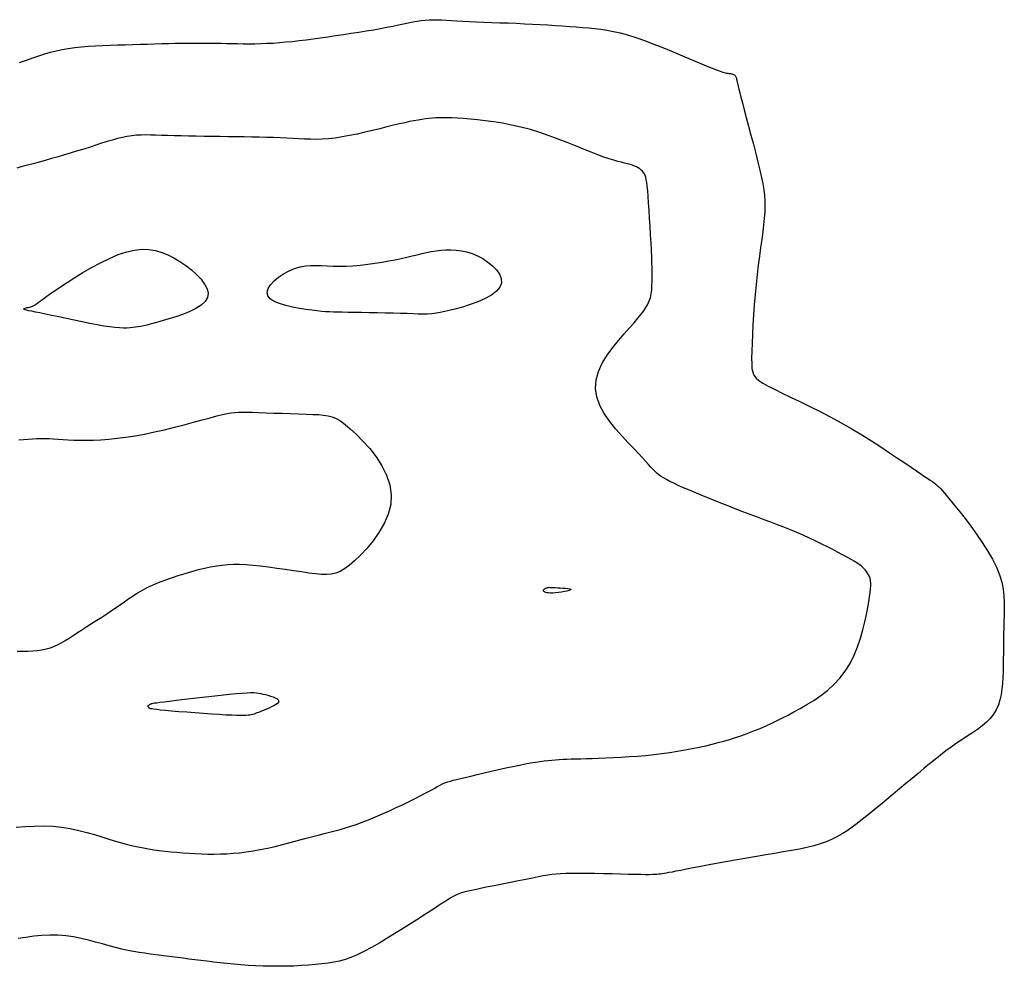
# Model space of a CAD drawing. Header units: millimetres. Extents: x 32690613 to 32693367, y 5343692 to 5344708.
# Tile 291 of 656: x 32692758 to 32692768, y 5343978 to 5343988. Entities that reach past the tile are written whole.
import ezdxf

# ---------------------------------------------------------------- set-up
doc = ezdxf.new("R2010")
doc.units = ezdxf.units.MM
doc.header["$LTSCALE"] = 20
for name, color, linetype in [('02-DGM_HL_493.00', 102, 'Continuous'), ('02-DGM_HL_493.50', 112, 'Continuous'), ('02-DGM_HL_494.00', 122, 'Continuous')]:
    doc.layers.add(name, color=color, linetype=linetype)

msp = doc.modelspace()

# ---------------------------------------------------------------- linework, layer by layer
at = {"layer": '02-DGM_HL_493.00', "elevation": 493, "flags": 128}
msp.add_lwpolyline([(32692757.7635, 5343987.3821), (32692757.8317, 5343987.4061), (32692757.8955, 5343987.4284), (32692757.956, 5343987.4489), (32692758.0144, 5343987.4675), (32692758.0717, 5343987.4842), (32692758.129, 5343987.499), (32692758.1875, 5343987.5118), (32692758.2482, 5343987.5226), (32692758.3119, 5343987.5314), (32692758.3786, 5343987.5384), (32692758.4477, 5343987.544), (32692758.5188, 5343987.5483), (32692758.5914, 5343987.5516), (32692758.6653, 5343987.5543), (32692758.7398, 5343987.5566), (32692758.8145, 5343987.5588), (32692758.8891, 5343987.5611), (32692758.9632, 5343987.5634), (32692759.0364, 5343987.5658), (32692759.1084, 5343987.5681), (32692759.1789, 5343987.5703), (32692759.2476, 5343987.5722), (32692759.314, 5343987.5737), (32692759.3779, 5343987.5749), (32692759.4391, 5343987.5756), (32692759.4978, 5343987.5759), (32692759.5546, 5343987.5758), (32692759.6098, 5343987.5754), (32692759.6641, 5343987.5748), (32692759.7177, 5343987.5739), (32692759.7713, 5343987.573), (32692759.8251, 5343987.5719), (32692759.8797, 5343987.5709), (32692759.9352, 5343987.5699), (32692759.9915, 5343987.5693), (32692760.0489, 5343987.5692), (32692760.1072, 5343987.5696), (32692760.1667, 5343987.5709), (32692760.2273, 5343987.573), (32692760.289, 5343987.5763), (32692760.3521, 5343987.5807), (32692760.4165, 5343987.5863), (32692760.4823, 5343987.5929), (32692760.5496, 5343987.6005), (32692760.6185, 5343987.609), (32692760.6891, 5343987.6182), (32692760.7614, 5343987.6281), (32692760.8356, 5343987.6386), (32692760.9116, 5343987.6496), (32692760.9886, 5343987.661), (32692761.0658, 5343987.6727), (32692761.1422, 5343987.6847), (32692761.217, 5343987.6968), (32692761.2893, 5343987.709), (32692761.3581, 5343987.7212), (32692761.4227, 5343987.7334), (32692761.4822, 5343987.7453), (32692761.5372, 5343987.7569), (32692761.5882, 5343987.7678), (32692761.6357, 5343987.7779), (32692761.6805, 5343987.787), (32692761.723, 5343987.7947), (32692761.7639, 5343987.8009), (32692761.8039, 5343987.8053), (32692761.8434, 5343987.8079), (32692761.8834, 5343987.8087), (32692761.9246, 5343987.8081), (32692761.9679, 5343987.8064), (32692762.014, 5343987.8038), (32692762.0639, 5343987.8007), (32692762.1183, 5343987.7973), (32692762.178, 5343987.7938), (32692762.2436, 5343987.7906), (32692762.3144, 5343987.7875), (32692762.3894, 5343987.7846), (32692762.4676, 5343987.7817), (32692762.548, 5343987.7787), (32692762.6297, 5343987.7757), (32692762.7117, 5343987.7724), (32692762.793, 5343987.7689), (32692762.8727, 5343987.765), (32692762.9505, 5343987.7609), (32692763.0265, 5343987.7564), (32692763.1003, 5343987.7518), (32692763.1719, 5343987.747), (32692763.2411, 5343987.7421), (32692763.3078, 5343987.7371), (32692763.3719, 5343987.7321), (32692763.4335, 5343987.727), (32692763.4937, 5343987.7212), (32692763.5538, 5343987.714), (32692763.6152, 5343987.7047), (32692763.6793, 5343987.6924), (32692763.7474, 5343987.6765), (32692763.8208, 5343987.6563), (32692763.901, 5343987.631), (32692763.9885, 5343987.6003), (32692764.0815, 5343987.5653), (32692764.1772, 5343987.5275), (32692764.273, 5343987.4884), (32692764.3663, 5343987.4495), (32692764.4544, 5343987.4124), (32692764.5346, 5343987.3785), (32692764.6043, 5343987.3494), (32692764.6616, 5343987.3262), (32692764.7073, 5343987.3084), (32692764.743, 5343987.2954), (32692764.7704, 5343987.2862), (32692764.791, 5343987.2803), (32692764.8065, 5343987.2767), (32692764.8184, 5343987.2747), (32692764.8284, 5343987.2735), (32692764.8377, 5343987.2725), (32692764.8466, 5343987.2714), (32692764.8551, 5343987.2701), (32692764.863, 5343987.2685), (32692764.8703, 5343987.2664), (32692764.877, 5343987.2638), (32692764.883, 5343987.2606), (32692764.8882, 5343987.2566), (32692764.8926, 5343987.2517), (32692764.8963, 5343987.246), (32692764.8994, 5343987.2395), (32692764.902, 5343987.2324), (32692764.9042, 5343987.2246), (32692764.9062, 5343987.2163), (32692764.908, 5343987.2075), (32692764.9097, 5343987.1983), (32692764.9116, 5343987.1884), (32692764.914, 5343987.1767), (32692764.9173, 5343987.1615), (32692764.9221, 5343987.1413), (32692764.9287, 5343987.1145), (32692764.9376, 5343987.0796), (32692764.9492, 5343987.0351), (32692764.964, 5343986.9793), (32692764.9822, 5343986.9115), (32692765.0032, 5343986.8336), (32692765.0261, 5343986.7484), (32692765.0499, 5343986.6587), (32692765.0739, 5343986.5671), (32692765.0972, 5343986.4765), (32692765.1189, 5343986.3895), (32692765.1381, 5343986.3088), (32692765.1541, 5343986.2366), (32692765.1668, 5343986.1716), (32692765.1765, 5343986.112), (32692765.1831, 5343986.056), (32692765.1869, 5343986.0017), (32692765.1878, 5343985.9473), (32692765.1862, 5343985.8909), (32692765.182, 5343985.8306), (32692765.1754, 5343985.7651), (32692765.1669, 5343985.6941), (32692765.1568, 5343985.618), (32692765.1457, 5343985.5371), (32692765.134, 5343985.4515), (32692765.1222, 5343985.3617), (32692765.1106, 5343985.2678), (32692765.0998, 5343985.1702), (32692765.0902, 5343985.0693), (32692765.0817, 5343984.967), (32692765.0745, 5343984.8653), (32692765.0684, 5343984.7661), (32692765.0636, 5343984.6716), (32692765.06, 5343984.5836), (32692765.0576, 5343984.5044), (32692765.0564, 5343984.4358), (32692765.0566, 5343984.3792), (32692765.0596, 5343984.3332), (32692765.0668, 5343984.2955), (32692765.0798, 5343984.264), (32692765.1001, 5343984.2366), (32692765.1292, 5343984.2111), (32692765.1686, 5343984.1852), (32692765.2199, 5343984.157), (32692765.2841, 5343984.1245), (32692765.3598, 5343984.0876), (32692765.4451, 5343984.0467), (32692765.5381, 5343984.002), (32692765.637, 5343983.9537), (32692765.7398, 5343983.9022), (32692765.8447, 5343983.8477), (32692765.9498, 5343983.7905), (32692766.0533, 5343983.731), (32692766.1541, 5343983.6703), (32692766.2512, 5343983.6096), (32692766.3434, 5343983.55), (32692766.4299, 5343983.4927), (32692766.5096, 5343983.439), (32692766.5815, 5343983.3901), (32692766.6445, 5343983.3471), (32692766.698, 5343983.3109), (32692766.7427, 5343983.281), (32692766.7798, 5343983.2563), (32692766.8105, 5343983.236), (32692766.8358, 5343983.219), (32692766.8569, 5343983.2046), (32692766.8749, 5343983.1916), (32692766.891, 5343983.1793), (32692766.9063, 5343983.1666), (32692766.9218, 5343983.1523), (32692766.9388, 5343983.1352), (32692766.9582, 5343983.114), (32692766.9811, 5343983.0874), (32692767.0088, 5343983.0543), (32692767.0421, 5343983.0134), (32692767.0823, 5343982.9634), (32692767.1299, 5343982.9036), (32692767.1831, 5343982.8353), (32692767.2398, 5343982.7603), (32692767.2976, 5343982.6806), (32692767.3543, 5343982.5979), (32692767.4077, 5343982.5141), (32692767.4555, 5343982.431), (32692767.4954, 5343982.3505), (32692767.5258, 5343982.274), (32692767.5474, 5343982.2013), (32692767.5617, 5343982.1318), (32692767.5699, 5343982.0649), (32692767.5734, 5343982), (32692767.5736, 5343981.9365), (32692767.5719, 5343981.8738), (32692767.5695, 5343981.8113), (32692767.5676, 5343981.7484), (32692767.5662, 5343981.6854), (32692767.5653, 5343981.6223), (32692767.5646, 5343981.5592), (32692767.564, 5343981.4965), (32692767.5633, 5343981.4342), (32692767.5624, 5343981.3726), (32692767.561, 5343981.3117), (32692767.5589, 5343981.2519), (32692767.5555, 5343981.1933), (32692767.5501, 5343981.1364), (32692767.5418, 5343981.0813), (32692767.5301, 5343981.0284), (32692767.5142, 5343980.978), (32692767.4934, 5343980.9304), (32692767.4668, 5343980.8859), (32692767.4342, 5343980.8446), (32692767.396, 5343980.8061), (32692767.3531, 5343980.7697), (32692767.3064, 5343980.7347), (32692767.2567, 5343980.7006), (32692767.2048, 5343980.6665), (32692767.1517, 5343980.632), (32692767.0981, 5343980.5963), (32692767.0447, 5343980.5589), (32692766.9914, 5343980.5197), (32692766.9379, 5343980.4787), (32692766.8838, 5343980.4358), (32692766.8288, 5343980.3912), (32692766.7727, 5343980.3447), (32692766.715, 5343980.2964), (32692766.6555, 5343980.2463), (32692766.5939, 5343980.1945), (32692766.531, 5343980.1416), (32692766.4672, 5343980.0882), (32692766.4034, 5343980.0351), (32692766.3403, 5343979.9829), (32692766.2785, 5343979.9324), (32692766.2188, 5343979.8843), (32692766.1618, 5343979.8391), (32692766.108, 5343979.7976), (32692766.0565, 5343979.7595), (32692766.0065, 5343979.7248), (32692765.9566, 5343979.6933), (32692765.906, 5343979.6646), (32692765.8535, 5343979.6387), (32692765.7981, 5343979.6153), (32692765.7387, 5343979.5943), (32692765.6744, 5343979.5753), (32692765.6054, 5343979.5581), (32692765.5318, 5343979.5422), (32692765.4539, 5343979.5272), (32692765.372, 5343979.5127), (32692765.2863, 5343979.4983), (32692765.1971, 5343979.4837), (32692765.1047, 5343979.4684), (32692765.0096, 5343979.4521), (32692764.9132, 5343979.4351), (32692764.8173, 5343979.4179), (32692764.7236, 5343979.4007), (32692764.6339, 5343979.384), (32692764.55, 5343979.3681), (32692764.4735, 5343979.3535), (32692764.4062, 5343979.3406), (32692764.3494, 5343979.3295), (32692764.3022, 5343979.3204), (32692764.2633, 5343979.3128), (32692764.2314, 5343979.3067), (32692764.2052, 5343979.3018), (32692764.1834, 5343979.2979), (32692764.1645, 5343979.2948), (32692764.1474, 5343979.2923), (32692764.1306, 5343979.2903), (32692764.1126, 5343979.2887), (32692764.092, 5343979.2875), (32692764.0671, 5343979.2868), (32692764.0366, 5343979.2865), (32692763.9987, 5343979.2866), (32692763.9521, 5343979.2872), (32692763.8952, 5343979.2883), (32692763.8271, 5343979.2898), (32692763.7502, 5343979.2916), (32692763.6671, 5343979.2935), (32692763.581, 5343979.2954), (32692763.4946, 5343979.297), (32692763.4109, 5343979.2983), (32692763.3327, 5343979.299), (32692763.263, 5343979.2989), (32692763.2037, 5343979.2979), (32692763.1529, 5343979.2958), (32692763.1081, 5343979.2925), (32692763.0663, 5343979.2878), (32692763.0248, 5343979.2817), (32692762.9808, 5343979.274), (32692762.9317, 5343979.2645), (32692762.8745, 5343979.2531), (32692762.8076, 5343979.2397), (32692762.7327, 5343979.2249), (32692762.653, 5343979.209), (32692762.5711, 5343979.1928), (32692762.4901, 5343979.1765), (32692762.4127, 5343979.1609), (32692762.3419, 5343979.1465), (32692762.2806, 5343979.1337), (32692762.2307, 5343979.1227), (32692762.1898, 5343979.1126), (32692762.1548, 5343979.1018), (32692762.1224, 5343979.0889), (32692762.0893, 5343979.0725), (32692762.0523, 5343979.0512), (32692762.0081, 5343979.0235), (32692761.9534, 5343978.9881), (32692761.886, 5343978.944), (32692761.8078, 5343978.893), (32692761.7215, 5343978.8371), (32692761.6301, 5343978.7786), (32692761.5363, 5343978.7195), (32692761.4431, 5343978.6622), (32692761.3532, 5343978.6086), (32692761.2695, 5343978.5611), (32692761.1942, 5343978.5213), (32692761.1262, 5343978.4888), (32692761.0637, 5343978.4627), (32692761.0052, 5343978.442), (32692760.9489, 5343978.4259), (32692760.893, 5343978.4136), (32692760.8358, 5343978.404), (32692760.7756, 5343978.3963), (32692760.7111, 5343978.3897), (32692760.6426, 5343978.3841), (32692760.5709, 5343978.3797), (32692760.4967, 5343978.3763), (32692760.4208, 5343978.3741), (32692760.3438, 5343978.3732), (32692760.2667, 5343978.3735), (32692760.1901, 5343978.3751), (32692760.1147, 5343978.3781), (32692760.0406, 5343978.3823), (32692759.968, 5343978.3875), (32692759.8969, 5343978.3936), (32692759.8275, 5343978.4003), (32692759.7599, 5343978.4076), (32692759.6941, 5343978.4151), (32692759.6302, 5343978.4229), (32692759.5683, 5343978.4306), (32692759.5083, 5343978.4382), (32692759.4498, 5343978.4458), (32692759.3927, 5343978.4533), (32692759.3367, 5343978.4607), (32692759.2816, 5343978.468), (32692759.2271, 5343978.4751), (32692759.1731, 5343978.482), (32692759.1193, 5343978.4888), (32692759.0653, 5343978.4958), (32692759.0109, 5343978.5032), (32692758.9556, 5343978.5115), (32692758.8992, 5343978.5209), (32692758.8413, 5343978.5319), (32692758.7815, 5343978.5448), (32692758.7195, 5343978.5598), (32692758.6551, 5343978.5772), (32692758.5882, 5343978.5961), (32692758.5192, 5343978.6155), (32692758.448, 5343978.6343), (32692758.3748, 5343978.6516), (32692758.2997, 5343978.6662), (32692758.223, 5343978.6771), (32692758.1446, 5343978.6834), (32692758.065, 5343978.6842), (32692757.9848, 5343978.6803), (32692757.9049, 5343978.6725), (32692757.8263, 5343978.6618), (32692757.7498, 5343978.6492)], dxfattribs=at)
at = {"layer": '02-DGM_HL_493.50', "elevation": 493.5, "flags": 128}
for points in [[(32692757.7292, 5343979.759), (32692757.8185, 5343979.7668), (32692757.9099, 5343979.7715), (32692758.0018, 5343979.7724), (32692758.0929, 5343979.7685), (32692758.1819, 5343979.7591), (32692758.2683, 5343979.7452), (32692758.3519, 5343979.7276), (32692758.4323, 5343979.7074), (32692758.5094, 5343979.6857), (32692758.5829, 5343979.6635), (32692758.6525, 5343979.6417), (32692758.718, 5343979.6215), (32692758.7792, 5343979.6037), (32692758.8369, 5343979.5882), (32692758.8918, 5343979.5747), (32692758.9448, 5343979.563), (32692758.9968, 5343979.5528), (32692759.0486, 5343979.5438), (32692759.101, 5343979.5358), (32692759.1548, 5343979.5284), (32692759.2107, 5343979.5215), (32692759.2687, 5343979.5152), (32692759.3282, 5343979.5094), (32692759.389, 5343979.5042), (32692759.4508, 5343979.4999), (32692759.5133, 5343979.4964), (32692759.576, 5343979.4939), (32692759.6387, 5343979.4925), (32692759.7012, 5343979.4922), (32692759.7637, 5343979.4932), (32692759.8265, 5343979.4957), (32692759.8902, 5343979.4999), (32692759.955, 5343979.5059), (32692760.0213, 5343979.5139), (32692760.0896, 5343979.5242), (32692760.1601, 5343979.5368), (32692760.233, 5343979.5519), (32692760.3077, 5343979.5689), (32692760.3831, 5343979.5874), (32692760.4582, 5343979.6067), (32692760.532, 5343979.6263), (32692760.6037, 5343979.6456), (32692760.6722, 5343979.6642), (32692760.7365, 5343979.6813), (32692760.7961, 5343979.6967), (32692760.8518, 5343979.7108), (32692760.9049, 5343979.7244), (32692760.9567, 5343979.7381), (32692761.0084, 5343979.7528), (32692761.0615, 5343979.769), (32692761.117, 5343979.7875), (32692761.1763, 5343979.809), (32692761.2402, 5343979.834), (32692761.3077, 5343979.8619), (32692761.3772, 5343979.8919), (32692761.4473, 5343979.9232), (32692761.5164, 5343979.9549), (32692761.5829, 5343979.9864), (32692761.6455, 5343980.0168), (32692761.7026, 5343980.0452), (32692761.7531, 5343980.0711), (32692761.7972, 5343980.0944), (32692761.8357, 5343980.1153), (32692761.8694, 5343980.1338), (32692761.8988, 5343980.1502), (32692761.9249, 5343980.1646), (32692761.9481, 5343980.1771), (32692761.9694, 5343980.1879), (32692761.9894, 5343980.1971), (32692762.0094, 5343980.2052), (32692762.0307, 5343980.2127), (32692762.0546, 5343980.22), (32692762.0825, 5343980.2275), (32692762.1156, 5343980.2358), (32692762.1552, 5343980.2454), (32692762.2027, 5343980.2566), (32692762.2588, 5343980.2698), (32692762.3221, 5343980.2847), (32692762.3906, 5343980.3007), (32692762.4624, 5343980.3173), (32692762.5355, 5343980.3339), (32692762.6078, 5343980.3501), (32692762.6775, 5343980.3652), (32692762.7425, 5343980.3789), (32692762.8014, 5343980.3907), (32692762.8546, 5343980.4005), (32692762.9028, 5343980.4088), (32692762.947, 5343980.4156), (32692762.9881, 5343980.4211), (32692763.0269, 5343980.4255), (32692763.0642, 5343980.4291), (32692763.101, 5343980.432), (32692763.1381, 5343980.4344), (32692763.1762, 5343980.4363), (32692763.2161, 5343980.4381), (32692763.2584, 5343980.4396), (32692763.304, 5343980.441), (32692763.3535, 5343980.4425), (32692763.4076, 5343980.4441), (32692763.4672, 5343980.446), (32692763.5325, 5343980.4482), (32692763.6031, 5343980.4509), (32692763.6778, 5343980.4542), (32692763.7558, 5343980.4582), (32692763.8361, 5343980.4631), (32692763.9177, 5343980.469), (32692763.9998, 5343980.476), (32692764.0813, 5343980.4842), (32692764.1614, 5343980.4938), (32692764.2399, 5343980.5046), (32692764.3164, 5343980.5165), (32692764.3907, 5343980.5294), (32692764.4627, 5343980.543), (32692764.5321, 5343980.5574), (32692764.5987, 5343980.5723), (32692764.6622, 5343980.5875), (32692764.7226, 5343980.6031), (32692764.78, 5343980.6189), (32692764.8347, 5343980.635), (32692764.8872, 5343980.6514), (32692764.9376, 5343980.6681), (32692764.9862, 5343980.6852), (32692765.0335, 5343980.7026), (32692765.0796, 5343980.7204), (32692765.1249, 5343980.7386), (32692765.1702, 5343980.7576), (32692765.2159, 5343980.7777), (32692765.263, 5343980.7994), (32692765.312, 5343980.8229), (32692765.3637, 5343980.8486), (32692765.4186, 5343980.8769), (32692765.4777, 5343980.9082), (32692765.541, 5343980.9428), (32692765.6076, 5343980.9813), (32692765.6759, 5343981.0239), (32692765.7443, 5343981.0712), (32692765.8115, 5343981.1236), (32692765.8758, 5343981.1815), (32692765.9357, 5343981.2453), (32692765.9897, 5343981.3155), (32692766.0368, 5343981.3922), (32692766.077, 5343981.4737), (32692766.1112, 5343981.5579), (32692766.1399, 5343981.6428), (32692766.1637, 5343981.7264), (32692766.1833, 5343981.8066), (32692766.1994, 5343981.8815), (32692766.2125, 5343981.9489), (32692766.2232, 5343982.0073), (32692766.2316, 5343982.0573), (32692766.2377, 5343982.0999), (32692766.2417, 5343982.1361), (32692766.2435, 5343982.1669), (32692766.2432, 5343982.1934), (32692766.2408, 5343982.2166), (32692766.2363, 5343982.2375), (32692766.2299, 5343982.257), (32692766.2216, 5343982.2753), (32692766.2118, 5343982.2925), (32692766.2006, 5343982.3087), (32692766.1882, 5343982.3238), (32692766.1749, 5343982.3381), (32692766.1608, 5343982.3515), (32692766.1462, 5343982.3641), (32692766.1312, 5343982.3761), (32692766.1151, 5343982.3878), (32692766.0972, 5343982.3997), (32692766.0769, 5343982.4124), (32692766.0534, 5343982.4261), (32692766.0259, 5343982.4415), (32692765.9938, 5343982.4589), (32692765.9563, 5343982.4788), (32692765.9129, 5343982.5016), (32692765.8643, 5343982.5268), (32692765.8111, 5343982.5538), (32692765.7542, 5343982.5822), (32692765.6945, 5343982.6113), (32692765.6326, 5343982.6406), (32692765.5694, 5343982.6696), (32692765.5058, 5343982.6975), (32692765.4423, 5343982.7242), (32692765.3786, 5343982.7498), (32692765.3143, 5343982.7747), (32692765.249, 5343982.7994), (32692765.1822, 5343982.8242), (32692765.1134, 5343982.8497), (32692765.0422, 5343982.8762), (32692764.9681, 5343982.9042), (32692764.891, 5343982.9339), (32692764.812, 5343982.9648), (32692764.7325, 5343982.9964), (32692764.654, 5343983.0281), (32692764.5779, 5343983.0593), (32692764.5056, 5343983.0893), (32692764.4386, 5343983.1176), (32692764.3782, 5343983.1436), (32692764.3255, 5343983.1669), (32692764.2801, 5343983.1877), (32692764.2411, 5343983.2067), (32692764.2075, 5343983.2241), (32692764.1787, 5343983.2407), (32692764.1535, 5343983.2567), (32692764.1313, 5343983.2729), (32692764.1112, 5343983.2895), (32692764.0921, 5343983.3073), (32692764.0729, 5343983.327), (32692764.0523, 5343983.3495), (32692764.029, 5343983.3757), (32692764.0016, 5343983.4064), (32692763.9689, 5343983.4426), (32692763.9295, 5343983.4851), (32692763.8822, 5343983.5348), (32692763.8266, 5343983.5922), (32692763.7655, 5343983.6567), (32692763.7028, 5343983.7272), (32692763.6423, 5343983.8027), (32692763.5879, 5343983.8822), (32692763.5433, 5343983.9647), (32692763.5125, 5343984.049), (32692763.4991, 5343984.1342), (32692763.5058, 5343984.2194), (32692763.5302, 5343984.3034), (32692763.5685, 5343984.3856), (32692763.6171, 5343984.4649), (32692763.6723, 5343984.5405), (32692763.7304, 5343984.6115), (32692763.7877, 5343984.677), (32692763.8406, 5343984.736), (32692763.8861, 5343984.788), (32692763.9241, 5343984.8335), (32692763.9556, 5343984.8733), (32692763.9811, 5343984.9081), (32692764.0016, 5343984.9386), (32692764.0176, 5343984.9658), (32692764.0301, 5343984.9904), (32692764.0397, 5343985.0132), (32692764.0471, 5343985.0347), (32692764.0526, 5343985.0555), (32692764.0567, 5343985.0754), (32692764.0594, 5343985.0949), (32692764.0612, 5343985.114), (32692764.0622, 5343985.1329), (32692764.0629, 5343985.1518), (32692764.0634, 5343985.1708), (32692764.064, 5343985.1904), (32692764.0646, 5343985.2115), (32692764.065, 5343985.2355), (32692764.0652, 5343985.2636), (32692764.065, 5343985.2972), (32692764.0643, 5343985.3374), (32692764.063, 5343985.3856), (32692764.0608, 5343985.443), (32692764.0578, 5343985.5103), (32692764.054, 5343985.5853), (32692764.0497, 5343985.6655), (32692764.0449, 5343985.748), (32692764.0399, 5343985.8303), (32692764.0348, 5343985.9095), (32692764.0297, 5343985.9831), (32692764.025, 5343986.0483), (32692764.0205, 5343986.1031), (32692764.0163, 5343986.1481), (32692764.0119, 5343986.1847), (32692764.0071, 5343986.214), (32692764.0017, 5343986.2374), (32692763.9955, 5343986.2562), (32692763.988, 5343986.2717), (32692763.9792, 5343986.2852), (32692763.9687, 5343986.2977), (32692763.9565, 5343986.3095), (32692763.9426, 5343986.3206), (32692763.9268, 5343986.331), (32692763.9092, 5343986.3407), (32692763.8897, 5343986.3497), (32692763.8683, 5343986.358), (32692763.8448, 5343986.3656), (32692763.8192, 5343986.3727), (32692763.7909, 5343986.3798), (32692763.759, 5343986.3876), (32692763.7231, 5343986.3968), (32692763.6822, 5343986.4082), (32692763.6358, 5343986.4223), (32692763.583, 5343986.4398), (32692763.5233, 5343986.4616), (32692763.4561, 5343986.4879), (32692763.3822, 5343986.5179), (32692763.3025, 5343986.5505), (32692763.218, 5343986.5846), (32692763.1297, 5343986.619), (32692763.0386, 5343986.6526), (32692762.9457, 5343986.6843), (32692762.8518, 5343986.7129), (32692762.7581, 5343986.7375), (32692762.6654, 5343986.7583), (32692762.5747, 5343986.7757), (32692762.487, 5343986.7899), (32692762.4031, 5343986.8013), (32692762.3242, 5343986.8104), (32692762.251, 5343986.8175), (32692762.1846, 5343986.8228), (32692762.1255, 5343986.8268), (32692762.0731, 5343986.8296), (32692762.0264, 5343986.8312), (32692761.9843, 5343986.8317), (32692761.9457, 5343986.8311), (32692761.9097, 5343986.8296), (32692761.8752, 5343986.8272), (32692761.8412, 5343986.8239), (32692761.8066, 5343986.8198), (32692761.7708, 5343986.8148), (32692761.733, 5343986.8087), (32692761.6924, 5343986.8013), (32692761.6483, 5343986.7925), (32692761.6001, 5343986.7821), (32692761.5469, 5343986.7699), (32692761.488, 5343986.7558), (32692761.4231, 5343986.7398), (32692761.3531, 5343986.7224), (32692761.2796, 5343986.7043), (32692761.2038, 5343986.6863), (32692761.1273, 5343986.6691), (32692761.0513, 5343986.6533), (32692760.9772, 5343986.6397), (32692760.9066, 5343986.629), (32692760.8403, 5343986.6218), (32692760.7778, 5343986.6176), (32692760.718, 5343986.616), (32692760.66, 5343986.6165), (32692760.6026, 5343986.6185), (32692760.545, 5343986.6215), (32692760.4862, 5343986.6249), (32692760.425, 5343986.6284), (32692760.3607, 5343986.6313), (32692760.2934, 5343986.6338), (32692760.2233, 5343986.6358), (32692760.1508, 5343986.6375), (32692760.0761, 5343986.6389), (32692759.9996, 5343986.6401), (32692759.9214, 5343986.6412), (32692759.8419, 5343986.6422), (32692759.7615, 5343986.6432), (32692759.6808, 5343986.6443), (32692759.6007, 5343986.6454), (32692759.522, 5343986.6467), (32692759.4454, 5343986.648), (32692759.3719, 5343986.6496), (32692759.3021, 5343986.6513), (32692759.2369, 5343986.6532), (32692759.1768, 5343986.6553), (32692759.1213, 5343986.6573), (32692759.0694, 5343986.6587), (32692759.0204, 5343986.6593), (32692758.9733, 5343986.6585), (32692758.9273, 5343986.6562), (32692758.8816, 5343986.6517), (32692758.8352, 5343986.6449), (32692758.7875, 5343986.6354), (32692758.7382, 5343986.6234), (32692758.6873, 5343986.6094), (32692758.6346, 5343986.5935), (32692758.58, 5343986.5763), (32692758.5235, 5343986.5579), (32692758.4649, 5343986.5389), (32692758.4043, 5343986.5195), (32692758.3415, 5343986.5), (32692758.2771, 5343986.4805), (32692758.212, 5343986.4614), (32692758.1466, 5343986.4425), (32692758.0818, 5343986.4242), (32692758.0182, 5343986.4065), (32692757.9566, 5343986.3895), (32692757.8975, 5343986.3735), (32692757.8414, 5343986.3583), (32692757.7877, 5343986.3438), (32692757.7354, 5343986.3295)], [(32692757.7559, 5343983.6203), (32692757.803, 5343983.6248), (32692757.8475, 5343983.6288), (32692757.8901, 5343983.6322), (32692757.9316, 5343983.6346), (32692757.9728, 5343983.6355), (32692758.0144, 5343983.6349), (32692758.0569, 5343983.6329), (32692758.101, 5343983.6301), (32692758.1472, 5343983.6267), (32692758.1961, 5343983.6232), (32692758.2482, 5343983.62), (32692758.3041, 5343983.6176), (32692758.3643, 5343983.6162), (32692758.4293, 5343983.6162), (32692758.499, 5343983.618), (32692758.5733, 5343983.6218), (32692758.6521, 5343983.6278), (32692758.7351, 5343983.6363), (32692758.8223, 5343983.6474), (32692758.9134, 5343983.6615), (32692759.0083, 5343983.6787), (32692759.1065, 5343983.6991), (32692759.2064, 5343983.722), (32692759.3059, 5343983.7464), (32692759.4031, 5343983.7714), (32692759.4959, 5343983.7961), (32692759.5823, 5343983.8194), (32692759.6604, 5343983.8405), (32692759.7282, 5343983.8585), (32692759.7845, 5343983.8725), (32692759.8313, 5343983.883), (32692759.8718, 5343983.8902), (32692759.9089, 5343983.8947), (32692759.9455, 5343983.897), (32692759.9847, 5343983.8976), (32692760.0294, 5343983.8968), (32692760.0826, 5343983.8952), (32692760.1463, 5343983.8931), (32692760.2188, 5343983.8907), (32692760.2973, 5343983.8882), (32692760.379, 5343983.8855), (32692760.4613, 5343983.8827), (32692760.5414, 5343983.8799), (32692760.6165, 5343983.8772), (32692760.6839, 5343983.8747), (32692760.7417, 5343983.8721), (32692760.7915, 5343983.8682), (32692760.8357, 5343983.8615), (32692760.8768, 5343983.8503), (32692760.9172, 5343983.8333), (32692760.9592, 5343983.8087), (32692761.0053, 5343983.7752), (32692761.058, 5343983.7311), (32692761.1186, 5343983.6754), (32692761.1843, 5343983.6091), (32692761.2511, 5343983.5337), (32692761.3153, 5343983.4508), (32692761.3728, 5343983.3618), (32692761.4197, 5343983.2683), (32692761.4523, 5343983.1718), (32692761.4666, 5343983.0738), (32692761.46, 5343982.9758), (32692761.4348, 5343982.8793), (32692761.3948, 5343982.7857), (32692761.3436, 5343982.6965), (32692761.285, 5343982.6133), (32692761.2225, 5343982.5374), (32692761.1599, 5343982.4704), (32692761.1008, 5343982.4137), (32692761.048, 5343982.3683), (32692761.0004, 5343982.3336), (32692760.956, 5343982.3085), (32692760.9128, 5343982.2917), (32692760.8687, 5343982.2821), (32692760.8217, 5343982.2786), (32692760.7699, 5343982.2801), (32692760.7112, 5343982.2854), (32692760.6443, 5343982.2935), (32692760.5703, 5343982.3036), (32692760.4914, 5343982.3151), (32692760.4093, 5343982.3272), (32692760.326, 5343982.3393), (32692760.2434, 5343982.3507), (32692760.1635, 5343982.3607), (32692760.0882, 5343982.3687), (32692760.0188, 5343982.3741), (32692759.9546, 5343982.3769), (32692759.8944, 5343982.3769), (32692759.8367, 5343982.3744), (32692759.7804, 5343982.3693), (32692759.724, 5343982.3616), (32692759.6663, 5343982.3514), (32692759.6061, 5343982.3387), (32692759.5423, 5343982.3235), (32692759.4758, 5343982.3062), (32692759.4077, 5343982.2868), (32692759.3393, 5343982.2658), (32692759.2716, 5343982.2434), (32692759.2059, 5343982.2198), (32692759.1433, 5343982.1952), (32692759.085, 5343982.17), (32692759.0317, 5343982.1444), (32692758.9829, 5343982.1182), (32692758.9375, 5343982.0915), (32692758.8945, 5343982.0642), (32692758.8528, 5343982.0362), (32692758.8114, 5343982.0075), (32692758.7693, 5343981.9779), (32692758.7255, 5343981.9474), (32692758.6793, 5343981.916), (32692758.6309, 5343981.884), (32692758.5813, 5343981.8516), (32692758.5311, 5343981.8192), (32692758.481, 5343981.7872), (32692758.4318, 5343981.7557), (32692758.3841, 5343981.7252), (32692758.3388, 5343981.6959), (32692758.2963, 5343981.6682), (32692758.2562, 5343981.6423), (32692758.2177, 5343981.6182), (32692758.1803, 5343981.5963), (32692758.1433, 5343981.5767), (32692758.106, 5343981.5595), (32692758.0677, 5343981.5449), (32692758.0278, 5343981.5331), (32692757.9857, 5343981.5243), (32692757.9413, 5343981.518), (32692757.8943, 5343981.514), (32692757.8447, 5343981.5119), (32692757.7923, 5343981.5114), (32692757.7372, 5343981.512)]]:
    msp.add_lwpolyline(points, dxfattribs=at)
at = {"layer": '02-DGM_HL_494.00', "elevation": 494, "flags": 128}
for points in [[(32692757.8743, 5343984.9473), (32692757.8838, 5343984.9499), (32692757.8918, 5343984.9526), (32692757.8989, 5343984.9554), (32692757.9056, 5343984.9587), (32692757.9121, 5343984.9626), (32692757.9192, 5343984.9674), (32692757.9271, 5343984.9733), (32692757.9363, 5343984.9804), (32692757.9475, 5343984.9892), (32692757.9616, 5343985.0001), (32692757.9798, 5343985.0137), (32692758.0033, 5343985.0309), (32692758.0331, 5343985.0521), (32692758.0703, 5343985.078), (32692758.1163, 5343985.1093), (32692758.172, 5343985.1466), (32692758.238, 5343985.1901), (32692758.3129, 5343985.2381), (32692758.3946, 5343985.2882), (32692758.4808, 5343985.3384), (32692758.5696, 5343985.3864), (32692758.6589, 5343985.4299), (32692758.7466, 5343985.4669), (32692758.8305, 5343985.4949), (32692758.9091, 5343985.5125), (32692758.9827, 5343985.5198), (32692759.0519, 5343985.5177), (32692759.1176, 5343985.5072), (32692759.1804, 5343985.4891), (32692759.2412, 5343985.4641), (32692759.3006, 5343985.4333), (32692759.3595, 5343985.3973), (32692759.418, 5343985.3572), (32692759.4744, 5343985.3139), (32692759.5261, 5343985.2682), (32692759.571, 5343985.2212), (32692759.6067, 5343985.1739), (32692759.6307, 5343985.1271), (32692759.6407, 5343985.0819), (32692759.6345, 5343985.0392), (32692759.6105, 5343984.9998), (32692759.5712, 5343984.9637), (32692759.52, 5343984.931), (32692759.4603, 5343984.9014), (32692759.3953, 5343984.8749), (32692759.3286, 5343984.8513), (32692759.2634, 5343984.8307), (32692759.2031, 5343984.8128), (32692759.1504, 5343984.7975), (32692759.1048, 5343984.7846), (32692759.0653, 5343984.7739), (32692759.0307, 5343984.7651), (32692758.9999, 5343984.7578), (32692758.9718, 5343984.7518), (32692758.9452, 5343984.747), (32692758.919, 5343984.7428), (32692758.8921, 5343984.7394), (32692758.8636, 5343984.7367), (32692758.8324, 5343984.7351), (32692758.7976, 5343984.735), (32692758.7582, 5343984.7367), (32692758.7133, 5343984.7404), (32692758.6619, 5343984.7464), (32692758.603, 5343984.7552), (32692758.5362, 5343984.7668), (32692758.4632, 5343984.7806), (32692758.3863, 5343984.7961), (32692758.3076, 5343984.8126), (32692758.2294, 5343984.8293), (32692758.154, 5343984.8456), (32692758.0836, 5343984.8608), (32692758.0205, 5343984.8742), (32692757.9663, 5343984.8854), (32692757.921, 5343984.8945), (32692757.884, 5343984.9017), (32692757.8548, 5343984.9075), (32692757.8327, 5343984.9121), (32692757.8172, 5343984.9159), (32692757.8077, 5343984.9191), (32692757.8036, 5343984.9222), (32692757.8043, 5343984.9253), (32692757.809, 5343984.9286), (32692757.8169, 5343984.9318), (32692757.8271, 5343984.9351), (32692757.8387, 5343984.9383), (32692757.8511, 5343984.9415), (32692757.8632, 5343984.9445)], [(32692761.5062, 5343985.4162), (32692761.566, 5343985.429), (32692761.6216, 5343985.4418), (32692761.6739, 5343985.4543), (32692761.7236, 5343985.4664), (32692761.7715, 5343985.4777), (32692761.8183, 5343985.4881), (32692761.865, 5343985.4972), (32692761.9122, 5343985.5048), (32692761.9605, 5343985.5107), (32692762.01, 5343985.5143), (32692762.0605, 5343985.515), (32692762.112, 5343985.5122), (32692762.1642, 5343985.5054), (32692762.2171, 5343985.494), (32692762.2705, 5343985.4775), (32692762.3243, 5343985.4551), (32692762.3779, 5343985.4267), (32692762.4292, 5343985.3931), (32692762.4758, 5343985.3552), (32692762.515, 5343985.3143), (32692762.5444, 5343985.2714), (32692762.5614, 5343985.2275), (32692762.5635, 5343985.1838), (32692762.5482, 5343985.1413), (32692762.514, 5343985.1011), (32692762.4637, 5343985.0634), (32692762.4008, 5343985.0285), (32692762.3293, 5343984.9967), (32692762.2527, 5343984.9683), (32692762.175, 5343984.9434), (32692762.0997, 5343984.9224), (32692762.0307, 5343984.9055), (32692761.9707, 5343984.8927), (32692761.9182, 5343984.8838), (32692761.8708, 5343984.8781), (32692761.8261, 5343984.875), (32692761.7817, 5343984.8741), (32692761.7351, 5343984.8747), (32692761.6838, 5343984.8764), (32692761.6255, 5343984.8785), (32692761.5586, 5343984.8806), (32692761.4846, 5343984.8826), (32692761.4061, 5343984.8844), (32692761.3255, 5343984.8861), (32692761.2453, 5343984.8877), (32692761.168, 5343984.8891), (32692761.096, 5343984.8903), (32692761.0319, 5343984.8912), (32692760.9772, 5343984.892), (32692760.9304, 5343984.8929), (32692760.889, 5343984.894), (32692760.8504, 5343984.8956), (32692760.8123, 5343984.8981), (32692760.7722, 5343984.9016), (32692760.7276, 5343984.9065), (32692760.676, 5343984.9128), (32692760.616, 5343984.9211), (32692760.5502, 5343984.9314), (32692760.4822, 5343984.9443), (32692760.4155, 5343984.9599), (32692760.3538, 5343984.9787), (32692760.3008, 5343985.0009), (32692760.2599, 5343985.027), (32692760.2348, 5343985.0571), (32692760.2281, 5343985.0914), (32692760.2381, 5343985.1286), (32692760.2622, 5343985.1672), (32692760.2979, 5343985.2057), (32692760.3424, 5343985.2426), (32692760.3931, 5343985.2764), (32692760.4474, 5343985.3055), (32692760.5026, 5343985.3285), (32692760.5567, 5343985.3442), (32692760.6099, 5343985.3537), (32692760.6629, 5343985.3581), (32692760.7163, 5343985.3588), (32692760.7711, 5343985.3571), (32692760.8278, 5343985.3543), (32692760.8872, 5343985.3517), (32692760.9501, 5343985.3507), (32692761.0169, 5343985.3523), (32692761.0867, 5343985.3564), (32692761.1585, 5343985.3628), (32692761.231, 5343985.371), (32692761.3032, 5343985.3808), (32692761.3739, 5343985.3918), (32692761.4419, 5343985.4037)], [(32692763.1013, 5343982.1474), (32692763.1241, 5343982.1463), (32692763.1497, 5343982.145), (32692763.1761, 5343982.1435), (32692763.2016, 5343982.1417), (32692763.2243, 5343982.1394), (32692763.2424, 5343982.1366), (32692763.2542, 5343982.1332), (32692763.2577, 5343982.129), (32692763.2517, 5343982.1241), (32692763.2375, 5343982.1187), (32692763.2167, 5343982.113), (32692763.1911, 5343982.1075), (32692763.1625, 5343982.1025), (32692763.1325, 5343982.0982), (32692763.1031, 5343982.095), (32692763.0757, 5343982.0932), (32692763.0521, 5343982.093), (32692763.0321, 5343982.0943), (32692763.0158, 5343982.0968), (32692763.0028, 5343982.1003), (32692762.9929, 5343982.1046), (32692762.9861, 5343982.1094), (32692762.9821, 5343982.1145), (32692762.9806, 5343982.1195), (32692762.9816, 5343982.1244), (32692762.9845, 5343982.1291), (32692762.9891, 5343982.1334), (32692762.9948, 5343982.1373), (32692763.0014, 5343982.1408), (32692763.0083, 5343982.1439), (32692763.0152, 5343982.1464), (32692763.0217, 5343982.1483), (32692763.0275, 5343982.1497), (32692763.0332, 5343982.1504), (32692763.0394, 5343982.1507), (32692763.0467, 5343982.1506), (32692763.0559, 5343982.1501), (32692763.0677, 5343982.1494), (32692763.0825, 5343982.1485)], [(32692759.2578, 5343981.017), (32692759.3268, 5343981.0254), (32692759.4069, 5343981.0349), (32692759.4946, 5343981.0453), (32692759.5863, 5343981.0559), (32692759.6785, 5343981.0663), (32692759.7675, 5343981.076), (32692759.8498, 5343981.0847), (32692759.922, 5343981.0917), (32692759.9813, 5343981.0968), (32692760.0289, 5343981.1), (32692760.067, 5343981.1015), (32692760.0976, 5343981.1013), (32692760.1228, 5343981.0996), (32692760.1448, 5343981.0966), (32692760.1656, 5343981.0925), (32692760.1874, 5343981.0873), (32692760.2117, 5343981.0811), (32692760.2375, 5343981.0742), (32692760.2636, 5343981.0664), (32692760.2883, 5343981.0579), (32692760.3103, 5343981.0487), (32692760.3281, 5343981.0388), (32692760.3403, 5343981.0284), (32692760.3454, 5343981.0174), (32692760.3425, 5343981.006), (32692760.3324, 5343980.9942), (32692760.3165, 5343980.9823), (32692760.2964, 5343980.9705), (32692760.2733, 5343980.9589), (32692760.2487, 5343980.9478), (32692760.2239, 5343980.9373), (32692760.2004, 5343980.9276), (32692760.1793, 5343980.9189), (32692760.1604, 5343980.9111), (32692760.1434, 5343980.9042), (32692760.1278, 5343980.8981), (32692760.1131, 5343980.8927), (32692760.0991, 5343980.8881), (32692760.0851, 5343980.884), (32692760.071, 5343980.8805), (32692760.0559, 5343980.8776), (32692760.0389, 5343980.8752), (32692760.0185, 5343980.8734), (32692759.9934, 5343980.8725), (32692759.9623, 5343980.8723), (32692759.9238, 5343980.8731), (32692759.8766, 5343980.875), (32692759.8194, 5343980.8779), (32692759.7515, 5343980.8819), (32692759.6753, 5343980.8869), (32692759.5939, 5343980.8925), (32692759.5104, 5343980.8986), (32692759.4277, 5343980.905), (32692759.349, 5343980.9112), (32692759.2774, 5343980.9172), (32692759.2158, 5343980.9227), (32692759.1667, 5343980.9274), (32692759.129, 5343980.9315), (32692759.1013, 5343980.9349), (32692759.0818, 5343980.938), (32692759.069, 5343980.9407), (32692759.0612, 5343980.9431), (32692759.0567, 5343980.9454), (32692759.054, 5343980.9477), (32692759.0517, 5343980.9501), (32692759.0495, 5343980.9525), (32692759.0475, 5343980.9549), (32692759.0458, 5343980.9574), (32692759.0445, 5343980.9599), (32692759.0436, 5343980.9623), (32692759.0431, 5343980.9647), (32692759.0432, 5343980.967), (32692759.0438, 5343980.9692), (32692759.045, 5343980.9714), (32692759.0465, 5343980.9734), (32692759.0484, 5343980.9754), (32692759.0506, 5343980.9772), (32692759.0529, 5343980.979), (32692759.0552, 5343980.9807), (32692759.0575, 5343980.9822), (32692759.0597, 5343980.9837), (32692759.0618, 5343980.9851), (32692759.0639, 5343980.9863), (32692759.066, 5343980.9875), (32692759.0681, 5343980.9887), (32692759.0704, 5343980.9898), (32692759.0728, 5343980.9908), (32692759.0753, 5343980.9918), (32692759.0784, 5343980.9928), (32692759.0835, 5343980.994), (32692759.0924, 5343980.9956), (32692759.107, 5343980.9978), (32692759.129, 5343981.0008), (32692759.1603, 5343981.0049), (32692759.2026, 5343981.0102)]]:
    msp.add_lwpolyline(points, close=True, dxfattribs=at)

doc.saveas('drawing.dxf')
